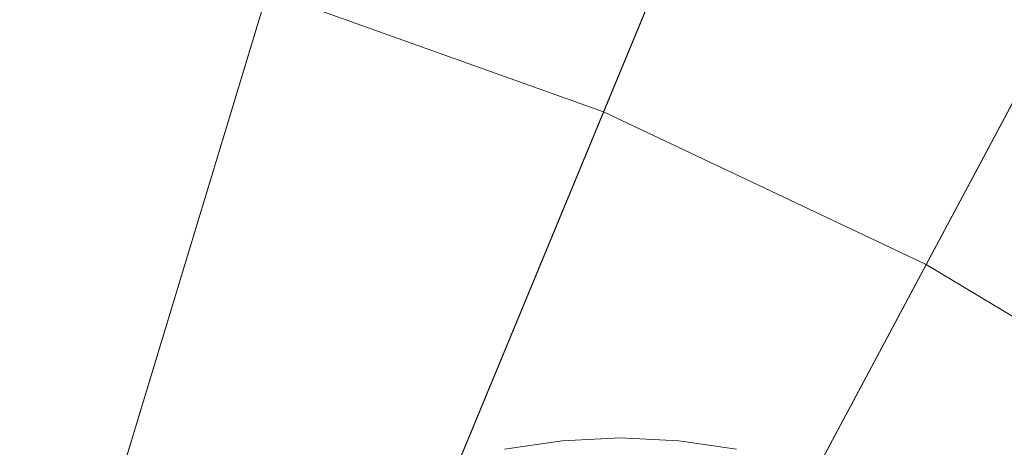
# Model space of a CAD drawing. Header units: millimetres. Extents: x 2270 to 2550, y -29847 to -29567.
# Tile 529 of 591: x 2438 to 2471, y -29604 to -29590. Entities that reach past the tile are written whole.
import ezdxf

# ---------------------------------------------------------------- set-up
doc = ezdxf.new("R2010")
doc.units = ezdxf.units.MM
doc.header["$LTSCALE"] = 25.4
doc.layers.add('Lighting-LED', color=7, linetype='Continuous', lineweight=5, true_color=0x000000)

msp = doc.modelspace()

# ---------------------------------------------------------------- linework, layer by layer
at = {"layer": 'Lighting-LED', "color": 18, "linetype": 'Continuous', "lineweight": 5, "true_color": 0x000000}
for points in [[(2410, -29707.5, -295.5), (2437.114, -29571.189, -295.5), (2450.345, -29574.502, -295.5)], [(2410, -29707.5, -295.5), (2450.345, -29574.502, -295.5), (2463.185, -29579.099, -295.5)], [(2410, -29707.5, -295.5), (2463.185, -29579.099, -295.5), (2475.516, -29584.928, -295.5)], [(2461.038, -29584.283, -176.433), (2448.716, -29579.871, -176.433), (2445.972, -29588.916, -170.5), (2457.421, -29593.016, -170.5)], [(2472.871, -29589.876, -176.433), (2461.038, -29584.283, -176.433), (2457.421, -29593.016, -170.5), (2468.415, -29598.213, -170.5)], [(2472.874, -29589.87, -176.438), (2461.041, -29584.276, -176.438), (2461.038, -29584.283, -176.433), (2472.871, -29589.876, -176.433)], [(2410, -29707.5, -295.5), (2475.516, -29584.928, -295.5), (2487.214, -29591.942, -295.5)], [(2445.972, -29588.916, -170.5), (2434.175, -29585.963, -170.5), (2410, -29707.5, -170.5)], [(2457.421, -29593.016, -170.5), (2445.972, -29588.916, -170.5), (2410, -29707.5, -170.5)], [(2484.097, -29596.606, -176.433), (2472.871, -29589.876, -176.433), (2468.415, -29598.213, -170.5), (2478.845, -29604.466, -170.5)], [(2410, -29707.5, -295.5), (2487.214, -29591.942, -295.5), (2498.168, -29600.067, -295.5)], [(2468.415, -29598.213, -170.5), (2457.421, -29593.016, -170.5), (2410, -29707.5, -170.5)], [(2478.845, -29604.466, -170.5), (2468.415, -29598.213, -170.5), (2410, -29707.5, -170.5)], [(2410, -29707.5, -295.5), (2498.168, -29600.067, -295.5), (2508.277, -29609.223, -295.5)], [(2458, -29604.112, -293.913), (2458, -29604.112, -297.088), (2456.015, -29604.209, -297.088), (2456.015, -29604.209, -293.913)], [(2459.985, -29604.209, -293.913), (2459.985, -29604.209, -297.088), (2458, -29604.112, -297.088), (2458, -29604.112, -293.913)], [(2456.015, -29604.209, -293.913), (2456.015, -29604.209, -297.088), (2454.049, -29604.501, -297.088), (2454.049, -29604.501, -293.913)], [(2461.951, -29604.501, -293.913), (2461.951, -29604.501, -297.088), (2459.985, -29604.209, -297.088), (2459.985, -29604.209, -293.913)]]:
    msp.add_3dface(points, dxfattribs=at)
for points, invisible_edges in [([(2456.015, -29604.209, -297.088), (2458, -29604.112, -297.088), (2459.985, -29604.209, -297.088), (2456.015, -29604.209, -297.088)], 12), ([(2456.015, -29604.209, -293.913), (2458, -29604.112, -293.913), (2459.985, -29604.209, -293.913), (2456.015, -29604.209, -293.913)], 12), ([(2450.251, -29605.653, -297.088), (2454.049, -29604.501, -297.088), (2456.015, -29604.209, -297.088), (2450.251, -29605.653, -297.088)], 13), ([(2450.251, -29605.653, -297.088), (2456.015, -29604.209, -297.088), (2459.985, -29604.209, -297.088), (2450.251, -29605.653, -297.088)], 15), ([(2450.251, -29605.653, -297.088), (2459.985, -29604.209, -297.088), (2470.846, -29608.708, -297.088), (2450.251, -29605.653, -297.088)], 15), ([(2450.251, -29605.653, -293.913), (2454.049, -29604.501, -293.913), (2456.015, -29604.209, -293.913), (2450.251, -29605.653, -293.913)], 13), ([(2450.251, -29605.653, -293.913), (2456.015, -29604.209, -293.913), (2459.985, -29604.209, -293.913), (2450.251, -29605.653, -293.913)], 15), ([(2450.251, -29605.653, -293.913), (2459.985, -29604.209, -293.913), (2470.846, -29608.708, -293.913), (2450.251, -29605.653, -293.913)], 15), ([(2459.985, -29604.209, -297.088), (2461.951, -29604.501, -297.088), (2465.749, -29605.653, -297.088), (2459.985, -29604.209, -297.088)], 14), ([(2459.985, -29604.209, -297.088), (2465.749, -29605.653, -297.088), (2470.846, -29608.708, -297.088), (2459.985, -29604.209, -297.088)], 15), ([(2459.985, -29604.209, -293.913), (2461.951, -29604.501, -293.913), (2465.749, -29605.653, -293.913), (2459.985, -29604.209, -293.913)], 14), ([(2459.985, -29604.209, -293.913), (2465.749, -29605.653, -293.913), (2470.846, -29608.708, -293.913), (2459.985, -29604.209, -293.913)], 15)]:
    msp.add_3dface(points, dxfattribs=dict(at, invisible_edges=invisible_edges))

doc.saveas('drawing.dxf')
